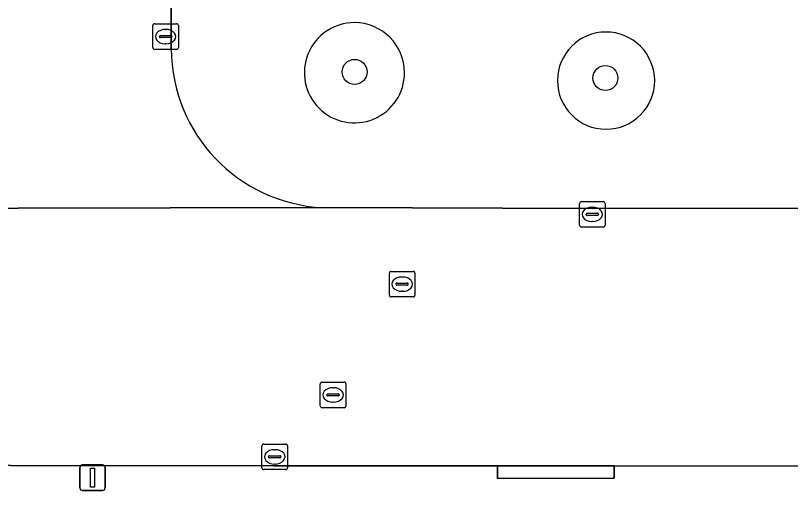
# Model space of a CAD drawing. Extents: x 161477 to 163040, y 383680 to 384871.
# Drawn here: x 162115.05 to 162145.36, y 384370.84 to 384389.42 of the extents above; entities that cross this region are included whole.
import ezdxf

# ---------------------------------------------------------------- set-up
doc = ezdxf.new("R2010")
doc.units = 0
for name, color, linetype in [('IMGEO_Boom', 7, 'Continuous'), ('IMGEO_Groenvoorziening', 7, 'Continuous'), ('IMGEO_Kolk', 7, 'Continuous'), ('IMGEO_Lichtmast', 7, 'Continuous'), ('IMGEO_Rijbaan_lokaal_open', 7, 'Continuous'), ('IMGEO_Rioolput', 7, 'Continuous'), ('IMGEO_Voetpad_open', 7, 'Continuous')]:
    doc.layers.add(name, color=color, linetype=linetype)

msp = doc.modelspace()

# ---------------------------------------------------------------- linework, layer by layer
at = {"layer": 'IMGEO_Boom'}
for centre in [(162128.31, 384387.21), (162138.12, 384386.97)]:
    msp.add_circle(centre, 0.489, dxfattribs=at)
at = {"layer": 'IMGEO_Groenvoorziening'}
for centre, radius, start, end in [((162128.304, 384387.177), 1.96, 89.9854, 0.0146), ((162128.303, 384387.176), 1.96, 0.0222, 89.9778), ((162138.147, 384386.869), 1.901, 90, 0), ((162138.148, 384386.87), 1.9, 359.9702, 90.0298)]:
    msp.add_arc(centre, radius, start, end, dxfattribs=at)
at = {"layer": 'IMGEO_Kolk'}
for p, q in [((162120.417, 384388.166), (162120.417, 384389.018)), ((162120.492, 384389.092), (162121.344, 384389.092)), ((162120.905, 384388.872), (162120.93, 384388.872)), ((162121.418, 384389.018), (162121.418, 384388.166)), ((162120.676, 384388.586), (162120.676, 384388.598)), ((162121.114, 384388.549), (162120.716, 384388.549)), ((162120.719, 384388.635), (162121.117, 384388.635)), ((162121.16, 384388.598), (162121.16, 384388.586)), ((162120.928, 384388.312), (162120.903, 384388.312)), ((162121.344, 384388.092), (162120.492, 384388.092)), ((162137.107, 384381.214), (162137.107, 384382.066)), ((162137.182, 384382.14), (162138.034, 384382.14)), ((162137.595, 384381.92), (162137.62, 384381.92)), ((162138.108, 384382.066), (162138.108, 384381.214)), ((162137.366, 384381.634), (162137.366, 384381.646)), ((162137.804, 384381.597), (162137.406, 384381.597)), ((162137.409, 384381.683), (162137.807, 384381.683)), ((162137.85, 384381.646), (162137.85, 384381.634)), ((162137.618, 384381.36), (162137.593, 384381.36)), ((162138.034, 384381.14), (162137.182, 384381.14)), ((162124.686, 384371.731), (162124.686, 384372.583)), ((162124.761, 384372.657), (162125.613, 384372.657)), ((162125.687, 384372.583), (162125.687, 384371.731)), ((162124.945, 384372.151), (162124.945, 384372.163)), ((162124.988, 384372.2), (162125.386, 384372.2)), ((162125.174, 384372.437), (162125.199, 384372.437)), ((162125.429, 384372.163), (162125.429, 384372.151)), ((162125.383, 384372.114), (162124.985, 384372.114)), ((162125.197, 384371.877), (162125.172, 384371.877)), ((162125.613, 384371.657), (162124.761, 384371.657))]:
    msp.add_line(p, q, dxfattribs=at)
for points in [[(162120.417, 384388.166), (162120.417, 384389.018)], [(162120.492, 384389.092), (162121.344, 384389.092)], [(162121.418, 384389.018), (162121.418, 384388.166)], [(162121.344, 384388.092), (162120.492, 384388.092)], [(162137.107, 384381.214), (162137.107, 384382.066)], [(162137.182, 384382.14), (162138.034, 384382.14)], [(162138.108, 384382.066), (162138.108, 384381.214)], [(162138.034, 384381.14), (162137.182, 384381.14)], [(162124.686, 384371.731), (162124.686, 384372.583)], [(162124.761, 384372.657), (162125.613, 384372.657)], [(162125.687, 384372.583), (162125.687, 384371.731)], [(162125.613, 384371.657), (162124.761, 384371.657)]]:
    msp.add_lwpolyline(points, dxfattribs=at)
for centre, radius, start, end in [((162120.494, 384389.016), 0.0765, 91.552, 178.448), ((162120.494, 384389.016), 0.0765, 91.552, 178.448), ((162121.342, 384389.016), 0.0765, 1.552, 88.448), ((162121.342, 384389.016), 0.0765, 1.552, 88.448), ((162120.716, 384388.595), 0.0403, 85.8775, 175.7526), ((162120.713, 384388.585), 0.0366, 178.938, 274.7102), ((162121.117, 384388.592), 0.043, 264.8664, 352.4533), ((162121.121, 384388.597), 0.0386, 1.7309, 96.639), ((162120.494, 384388.168), 0.0765, 181.552, 268.448), ((162120.494, 384388.168), 0.0765, 181.552, 268.448), ((162121.342, 384388.168), 0.0765, 271.552, 358.448), ((162121.342, 384388.168), 0.0765, 271.552, 358.448), ((162137.184, 384382.064), 0.0765, 91.552, 178.448), ((162137.184, 384382.064), 0.0765, 91.552, 178.448), ((162138.032, 384382.064), 0.0765, 1.552, 88.448), ((162138.032, 384382.064), 0.0765, 1.552, 88.448), ((162137.406, 384381.643), 0.0403, 85.8775, 175.7526), ((162137.403, 384381.633), 0.0366, 178.938, 274.7102), ((162137.807, 384381.64), 0.043, 264.8664, 352.4533), ((162137.811, 384381.645), 0.0386, 1.7309, 96.639), ((162137.184, 384381.216), 0.0765, 181.552, 268.448), ((162137.184, 384381.216), 0.0765, 181.552, 268.448), ((162138.032, 384381.216), 0.0765, 271.552, 358.448), ((162138.032, 384381.216), 0.0765, 271.552, 358.448), ((162124.763, 384372.581), 0.0765, 91.552, 178.448), ((162124.763, 384372.581), 0.0765, 91.552, 178.448), ((162125.611, 384372.581), 0.0765, 1.552, 88.448), ((162125.611, 384372.581), 0.0765, 1.552, 88.448), ((162124.985, 384372.16), 0.0403, 85.8775, 175.7526), ((162125.39, 384372.162), 0.0386, 1.7309, 96.639), ((162124.982, 384372.15), 0.0366, 178.938, 274.7102), ((162125.386, 384372.157), 0.043, 264.8664, 352.4533), ((162124.763, 384371.733), 0.0765, 181.552, 268.448), ((162124.763, 384371.733), 0.0765, 181.552, 268.448), ((162125.611, 384371.733), 0.0765, 271.552, 358.448), ((162125.611, 384371.733), 0.0765, 271.552, 358.448)]:
    msp.add_arc(centre, radius, start, end, dxfattribs=at)
for centre, major_axis, ratio, start_param, end_param in [((162120.904, 384388.592), (-0.387, 0.002), 0.722429, 4.712389, 7.853982), ((162120.929, 384388.592), (-0.39, 0.002), 0.717154, 1.570796, 4.712389), ((162137.594, 384381.64), (-0.387, 0.002), 0.722429, 4.712389, 7.853982), ((162137.619, 384381.64), (-0.39, 0.002), 0.717154, 1.570796, 4.712389), ((162125.173, 384372.157), (-0.387, 0.002), 0.722429, 4.712389, 7.853982), ((162125.198, 384372.157), (-0.39, 0.002), 0.717154, 1.570796, 4.712389)]:
    msp.add_ellipse(centre, major_axis=major_axis, ratio=ratio, start_param=start_param, end_param=end_param, dxfattribs=at)
at = {"layer": 'IMGEO_Lichtmast'}
for p, q in [((162117.563, 384370.941), (162117.563, 384371.741)), ((162117.563, 384371.741), (162117.563, 384370.941)), ((162117.663, 384371.841), (162118.453, 384371.841)), ((162118.453, 384371.841), (162117.663, 384371.841)), ((162118.553, 384371.741), (162118.553, 384370.941)), ((162118.553, 384370.941), (162118.553, 384371.741)), ((162118.453, 384370.841), (162117.663, 384370.841)), ((162117.663, 384370.841), (162118.453, 384370.841))]:
    msp.add_line(p, q, dxfattribs=at)
msp.add_lwpolyline([(162117.983, 384371.716), (162118.133, 384371.716), (162118.133, 384370.966), (162117.983, 384370.966), (162117.983, 384371.716)], dxfattribs=at)
for centre, start, end in [((162117.663, 384371.741), 90, 180), ((162117.663, 384371.741), 90, 180), ((162118.453, 384371.741), 0, 90), ((162118.453, 384371.741), 360, 90), ((162117.663, 384370.941), 180, 270), ((162117.663, 384370.941), 180, 270), ((162118.453, 384370.941), 270, 0), ((162118.453, 384370.941), 270, 0)]:
    msp.add_arc(centre, 0.1, start, end, dxfattribs=at)
at = {"layer": 'IMGEO_Rijbaan_lokaal_open'}
for points in [[(162121.135, 384388.102), (162121.163, 384399.748), (162121.178, 384405.652), (162121.187, 384409.421), (162121.18, 384419.496), (162121.176, 384424.721), (162121.171, 384432.235), (162121.187, 384446.086), (162121.183, 384446.721), (162121.18, 384447.268)], [(162193.778, 384381.926), (162193.629, 384381.925), (162182.39, 384379.966), (162181.727, 384379.953), (162179.787, 384381.95), (162178.23, 384381.953), (162164.036, 384381.903), (162137.625, 384381.872), (162127.044, 384381.902), (162109.195, 384381.874), (162108.196, 384381.872), (162104.111, 384381.86), (162097.686, 384381.866), (162083.503, 384381.847), (162063.345, 384381.843), (162056.599, 384381.815), (162024.959, 384381.823), (162012.567, 384381.888), (162000, 384381.875), (161998.603, 384381.874), (161977.501, 384381.836)], [(162109.195, 384381.874), (162127.044, 384381.902)], [(161977.467, 384371.944), (161998.045, 384371.925), (162000, 384371.926), (162006.247, 384371.928), (162007.404, 384371.892), (162015.132, 384371.834), (162041.294, 384371.87), (162041.739, 384371.871), (162062.302, 384371.904), (162064.004, 384371.886), (162082.68, 384371.833), (162101.208, 384371.827), (162104.537, 384371.835), (162125.165, 384371.805), (162133.9, 384371.809), (162138.457, 384371.801), (162166.526, 384371.766), (162179.751, 384371.755), (162181.77, 384373.737), (162182.422, 384373.721), (162193.658, 384371.779), (162193.801, 384371.778), (162193.822, 384375.802), (162193.658, 384375.801)]]:
    msp.add_lwpolyline(points, dxfattribs=at)
msp.add_arc((162127.386, 384388.144), 6.251, 180.3849, 266.8618, dxfattribs=at)
at = {"layer": 'IMGEO_Rioolput'}
for p, q in [((162129.669, 384378.484), (162129.669, 384379.336)), ((162129.744, 384379.41), (162130.596, 384379.41)), ((162130.157, 384379.19), (162130.182, 384379.19)), ((162130.67, 384379.336), (162130.67, 384378.484)), ((162129.928, 384378.904), (162129.928, 384378.916)), ((162130.366, 384378.867), (162129.968, 384378.867)), ((162129.971, 384378.953), (162130.369, 384378.953)), ((162130.412, 384378.916), (162130.412, 384378.904)), ((162130.18, 384378.63), (162130.155, 384378.63)), ((162130.596, 384378.41), (162129.744, 384378.41)), ((162126.969, 384374.154), (162126.969, 384375.006)), ((162127.044, 384375.08), (162127.896, 384375.08)), ((162127.97, 384375.006), (162127.97, 384374.154)), ((162127.228, 384374.574), (162127.228, 384374.586)), ((162127.271, 384374.623), (162127.669, 384374.623)), ((162127.457, 384374.86), (162127.482, 384374.86)), ((162127.712, 384374.586), (162127.712, 384374.574)), ((162127.666, 384374.537), (162127.268, 384374.537)), ((162127.48, 384374.3), (162127.455, 384374.3)), ((162127.896, 384374.08), (162127.044, 384374.08))]:
    msp.add_line(p, q, dxfattribs=at)
for points in [[(162129.669, 384378.484), (162129.669, 384379.336)], [(162129.744, 384379.41), (162130.596, 384379.41)], [(162130.67, 384379.336), (162130.67, 384378.484)], [(162130.596, 384378.41), (162129.744, 384378.41)], [(162126.969, 384374.154), (162126.969, 384375.006)], [(162127.044, 384375.08), (162127.896, 384375.08)], [(162127.97, 384375.006), (162127.97, 384374.154)], [(162127.896, 384374.08), (162127.044, 384374.08)]]:
    msp.add_lwpolyline(points, dxfattribs=at)
for centre, radius, start, end in [((162129.746, 384379.334), 0.0765, 91.552, 178.448), ((162129.746, 384379.334), 0.0765, 91.552, 178.448), ((162130.594, 384379.334), 0.0765, 1.552, 88.448), ((162130.594, 384379.334), 0.0765, 1.552, 88.448), ((162129.968, 384378.913), 0.0403, 85.8775, 175.7526), ((162129.965, 384378.903), 0.0366, 178.938, 274.7102), ((162130.369, 384378.91), 0.043, 264.8664, 352.4533), ((162130.373, 384378.915), 0.0386, 1.7309, 96.639), ((162129.746, 384378.486), 0.0765, 181.552, 268.448), ((162129.746, 384378.486), 0.0765, 181.552, 268.448), ((162130.594, 384378.486), 0.0765, 271.552, 358.448), ((162130.594, 384378.486), 0.0765, 271.552, 358.448), ((162127.046, 384375.004), 0.0765, 91.552, 178.448), ((162127.046, 384375.004), 0.0765, 91.552, 178.448), ((162127.894, 384375.004), 0.0765, 1.552, 88.448), ((162127.894, 384375.004), 0.0765, 1.552, 88.448), ((162127.268, 384374.583), 0.0403, 85.8775, 175.7526), ((162127.673, 384374.585), 0.0386, 1.7309, 96.639), ((162127.265, 384374.573), 0.0366, 178.938, 274.7102), ((162127.669, 384374.58), 0.043, 264.8664, 352.4533), ((162127.046, 384374.156), 0.0765, 181.552, 268.448), ((162127.046, 384374.156), 0.0765, 181.552, 268.448), ((162127.894, 384374.156), 0.0765, 271.552, 358.448), ((162127.894, 384374.156), 0.0765, 271.552, 358.448)]:
    msp.add_arc(centre, radius, start, end, dxfattribs=at)
for centre, major_axis, ratio, start_param, end_param in [((162130.156, 384378.91), (-0.387, 0.002), 0.722429, 4.712389, 7.853982), ((162130.181, 384378.91), (-0.39, 0.002), 0.717154, 1.570796, 4.712389), ((162127.456, 384374.58), (-0.387, 0.002), 0.722429, 4.712389, 7.853982), ((162127.481, 384374.58), (-0.39, 0.002), 0.717154, 1.570796, 4.712389)]:
    msp.add_ellipse(centre, major_axis=major_axis, ratio=ratio, start_param=start_param, end_param=end_param, dxfattribs=at)
at = {"layer": 'IMGEO_Voetpad_open'}
for points in [[(162147.227, 384394.546), (162144.759, 384394.558), (162142.254, 384394.578), (162139.737, 384394.597), (162137.247, 384394.601), (162134.76, 384394.618), (162132.254, 384394.643), (162129.785, 384394.647), (162127.258, 384394.668), (162124.739, 384394.675), (162124.752, 384399.758), (162121.163, 384399.748), (162121.135, 384388.102)], [(162127.044, 384381.902), (162137.625, 384381.872), (162164.036, 384381.903), (162178.23, 384381.953), (162179.787, 384381.95), (162185.261, 384381.941), (162193.629, 384381.925), (162193.778, 384381.926), (162196.128, 384381.937), (162197.47, 384381.944), (162200.194, 384382.28)], [(162228.876, 384371.766), (162209.398, 384371.758), (162200.207, 384371.745), (162196.151, 384371.766), (162193.801, 384371.778), (162193.658, 384371.779), (162179.751, 384371.755), (162166.526, 384371.766), (162138.457, 384371.801), (162138.466, 384371.325), (162133.904, 384371.314), (162133.9, 384371.809), (162125.165, 384371.805), (162104.537, 384371.835)]]:
    msp.add_lwpolyline(points, dxfattribs=at)
msp.add_lwpolyline([(162138.457, 384371.801), (162133.9, 384371.809), (162133.904, 384371.314), (162138.466, 384371.325)], close=True, dxfattribs=at)
for centre, radius, start, end in [((162128.304, 384387.177), 1.96, 89.9854, 0.0146), ((162128.303, 384387.176), 1.96, 0.0222, 89.9778), ((162138.147, 384386.869), 1.901, 90, 0), ((162138.148, 384386.87), 1.9, 359.9702, 90.0298), ((162127.386, 384388.144), 6.251, 180.3849, 266.8618)]:
    msp.add_arc(centre, radius, start, end, dxfattribs=at)

doc.saveas('drawing.dxf')
